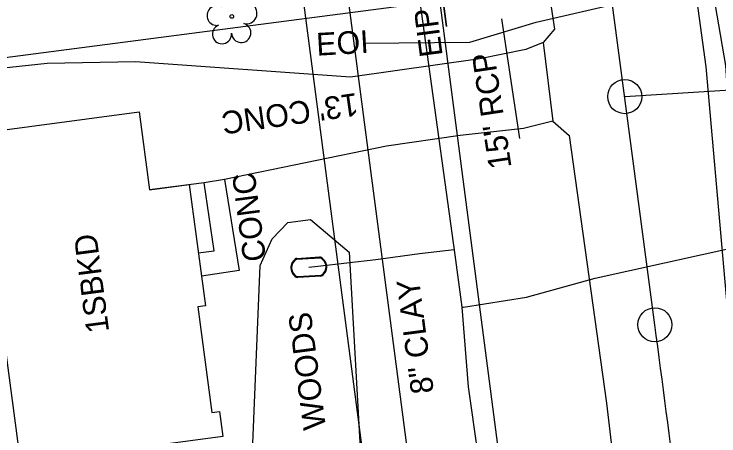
# Model space of a CAD drawing. Extents: x 2364404 to 2371833, y 798876 to 809754.
# Drawn here: x 2368518.4 to 2368642.4, y 806020.1 to 806094.4 of the extents above; entities that cross this region are included whole.
import ezdxf

# ---------------------------------------------------------------- set-up
doc = ezdxf.new("R2010")
doc.units = 0
for name, color, linetype in [('Exist Building', 7, 'Continuous'), ('Exist Building Text', 7, 'Continuous'), ('Exist Horizontal Alignment Point', 7, 'Continuous'), ('Exist Other Culture Area Outline', 7, 'Continuous'), ('Exist Other Culture Area Outline Text', 7, 'Continuous'), ('Exist Property Iron Pin Text', 7, 'Continuous'), ('Exist Property Line', 7, 'Continuous'), ('Exist Right of Way Easement Line', 7, 'Continuous'), ('Exist Right of Way Line', 7, 'Continuous'), ('Exist Roads EOP', 7, 'Continuous'), ('Exist Roads EOP Other', 7, 'Continuous'), ('Exist Roads EOP Other Text', 7, 'Continuous'), ('Exist Structure Minor Pipes RCP 15 Inch', 7, 'Continuous'), ('Exist Structure Minor Pipes RCP 15 Inch Text', 7, 'Continuous'), ('Exist Utilities Gas UG Line SUE LOS B', 7, 'Continuous'), ('Exist Utilities Other Unknown UG SUE LOS B', 7, 'Continuous'), ('Exist Utilities Other Unknown UG SUE LOS B Text', 7, 'Continuous'), ('Exist Utilities Power Joint Use Telephone CELL', 7, 'Continuous'), ('Exist Utilities Sanitary Sewer UG Line', 7, 'Continuous'), ('Exist Utilities Sanitary Sewer UG Line Text', 7, 'Continuous'), ('Exist Utilities Telephone UG FO SUE LOS B', 7, 'Continuous'), ('Exist Utilities Water Meter CELL', 7, 'Continuous'), ('Exist Utilities Water UG Line SUE LOS B', 7, 'Continuous'), ('Exist Vegetation Tree CELL', 7, 'Continuous'), ('Exist Vegetation Woods Line', 7, 'Continuous'), ('Exist Vegetation Woods Line Text', 7, 'Continuous'), ('Prop Horizontal Alignment', 7, 'Continuous')]:
    doc.layers.add(name, color=color, linetype=linetype)

msp = doc.modelspace()

# ---------------------------------------------------------------- linework, layer by layer
at = {"layer": 'Exist Building'}
msp.add_lwpolyline([(2368519.57, 806015.29), (2368511.84, 806073.4), (2368540.43, 806077.21), (2368542.26, 806063.45), (2368549.23, 806064.38), (2368552.07, 806043.05), (2368550.75, 806042.88), (2368553.23, 806024.26), (2368554.57, 806024.43), (2368555.16, 806020.02)], close=True, dxfattribs=at)
at = {"layer": 'Exist Horizontal Alignment Point'}
for centre in [(2368625.87, 806079.87), (2368631.17, 806039.71)]:
    msp.add_circle(centre, 3, dxfattribs=at)
at = {"layer": 'Exist Other Culture Area Outline'}
for points in [[(2368550.83, 806052.37), (2368553.59, 806052.72), (2368551.87, 806064.72)], [(2368555.42, 806065.29), (2368558.01, 806049.26), (2368551.38, 806048.26)]]:
    msp.add_lwpolyline(points, dxfattribs=at)
at = {"layer": 'Exist Property Line'}
msp.add_line((2368593.35, 806096.68), (2368428.98, 806075.21), dxfattribs=at)
at = {"layer": 'Exist Right of Way Easement Line'}
msp.add_line((2368631.3, 805622.61), (2368519.57, 806478.09), dxfattribs=at)
at = {"layer": 'Exist Right of Way Line'}
msp.add_line((2368614.63, 805933.13), (2368545.92, 806461.27), dxfattribs=at)
at = {"layer": 'Exist Roads EOP'}
msp.add_lwpolyline([(2368611.24, 806106.9), (2368613.5, 806091.72), (2368611.49, 806089.42), (2368613.21, 806075.57), (2368616.1, 806073.02), (2368622.68, 806025.93), (2368625.21, 806004.42), (2368622.84, 806001.72), (2368624.55, 805986.57), (2368627.6, 805984.67), (2368628.4, 805979.89), (2368634.44, 805933.45), (2368636.84, 805914.49), (2368635.02, 805913.46), (2368636.96, 805898.7), (2368639.31, 805896.76), (2368640.62, 805887.1)], dxfattribs=at)
at = {"layer": 'Exist Roads EOP Other'}
for points in [[(2368611.49, 806089.42), (2368608.48, 806088.16), (2368600.38, 806086.51), (2368577.64, 806083.3), (2368539.77, 806085.99), (2368524.24, 806085.72), (2368512.7, 806084.45)], [(2368613.21, 806075.57), (2368608.03, 806074.24), (2368596.91, 806073), (2368583.96, 806071.13), (2368555.42, 806065.29), (2368551.87, 806064.72), (2368542.26, 806063.48)]]:
    msp.add_lwpolyline(points, dxfattribs=at)
at = {"layer": 'Exist Structure Minor Pipes RCP 15 Inch'}
msp.add_line((2368607.43, 806072.5), (2368604.26, 806093.57), dxfattribs=at)
at = {"layer": 'Exist Utilities Gas UG Line SUE LOS B'}
msp.add_lwpolyline([(2368676.69, 805789.14), (2368669.79, 805838.73), (2368663.97, 805886.99), (2368658.29, 805927.58), (2368657.58, 805936.61), (2368651.06, 805985.63), (2368644.69, 806034.65), (2368640.22, 806085.11), (2368636.09, 806115.17), (2368636, 806117.61)], dxfattribs=at)
at = {"layer": 'Exist Utilities Other Unknown UG SUE LOS B'}
msp.add_lwpolyline([(2368579.92, 806089.26), (2368598.62, 806089.44), (2368610.26, 806092.96), (2368643.66, 806100.72), (2368657.42, 806099.84), (2368683.97, 806103.07), (2368736.22, 806108.62), (2368789.28, 806112.85), (2368844.6, 806118.3), (2368865.96, 806121.18), (2368872.36, 806126)], dxfattribs=at)
at = {"layer": 'Exist Utilities Power Joint Use Telephone CELL'}
msp.add_lwpolyline([(2368593.06, 806103.44), (2368594.53, 806092.2), (2368593.83, 806097.56), (2368599.42, 806098.31)], dxfattribs=at)
at = {"layer": 'Exist Utilities Sanitary Sewer UG Line'}
msp.add_line((2368565.44, 806186.73), (2368604.1, 805891.33), dxfattribs=at)
at = {"layer": 'Exist Utilities Telephone UG FO SUE LOS B'}
msp.add_lwpolyline([(2368679.23, 805789.16), (2368672.39, 805838.94), (2368666.32, 805886.94), (2368660.23, 805937.36), (2368653.43, 805985.89), (2368647.01, 806035.09), (2368643.66, 806085.34), (2368638.18, 806117.45), (2368626.73, 806183.23), (2368619.54, 806232.74), (2368612.29, 806288.8), (2368607.86, 806333.45), (2368599.32, 806397.89), (2368588.91, 806479.4), (2368582.51, 806528.6), (2368569.12, 806627.2), (2368562.57, 806675.96), (2368557.66, 806726.62)], dxfattribs=at)
at = {"layer": 'Exist Utilities Water Meter CELL'}
msp.add_line((2368570.27, 806049.83), (2368570.27, 806049.83), dxfattribs=at)
for points in [[(2368568.14, 806051.4), (2368572.2, 806051.65)], [(2368568.15, 806051.26), (2368572.21, 806051.51)], [(2368572.4, 806048.4), (2368568.31, 806048.14)], [(2368572.41, 806048.26), (2368568.32, 806048.01)]]:
    msp.add_lwpolyline(points, dxfattribs=at)
for centre, radius, start, end in [((2368568.97, 806049.74), 1.86, 116.6964, 249.4978), ((2368568.98, 806049.74), 1.73, 118.8193, 247.3007), ((2368571.57, 806049.91), 1.86, 297.1667, 69.8267), ((2368571.58, 806049.91), 1.73, 298.6455, 68.3912)]:
    msp.add_arc(centre, radius, start, end, dxfattribs=at)
at = {"layer": 'Exist Utilities Water UG Line SUE LOS B'}
for points in [[(2368631.72, 805783.82), (2368624.33, 805834.24), (2368618.81, 805868.01), (2368617.34, 805884), (2368613.11, 805914.24), (2368610.45, 805929.48), (2368606.89, 805961.48), (2368604.95, 805983.77), (2368601.7, 806005.27), (2368598.38, 806028.8), (2368597.25, 806042.82), (2368596.01, 806051.99), (2368591.16, 806087.23), (2368586.61, 806120.34)], [(2368597.25, 806042.82), (2368597.5, 806042.82), (2368608.56, 806044.55), (2368620.68, 806047.89), (2368651.71, 806054.76), (2368659.43, 806057.68), (2368665.93, 806060.97), (2368667.2, 806061.33), (2368687.34, 806065.72), (2368736.41, 806072.45), (2368801.08, 806074.97), (2368846.62, 806079.16), (2368895.02, 806082.16)], [(2368570.27, 806049.83), (2368571.84, 806050.05), (2368582.08, 806051.19), (2368589.77, 806052.23), (2368595.88, 806052.93)]]:
    msp.add_lwpolyline(points, dxfattribs=at)
at = {"layer": 'Exist Vegetation Tree CELL'}
msp.add_line((2368556.71, 806093.99), (2368556.71, 806093.99), dxfattribs=at)
msp.add_circle((2368556.71, 806093.99), 0.326, dxfattribs=at)
for centre, radius, start, end in [((2368559.26, 806094.57), 1.9, 257.1011, 134.1999), ((2368554.1, 806094.14), 1.73, 62.6636, 279.3457), ((2368558.38, 806091.09), 1.7, 181.2822, 74.56), ((2368555, 806090.87), 1.69, 111.5671, 6.231)]:
    msp.add_arc(centre, radius, start, end, dxfattribs=at)
at = {"layer": 'Exist Vegetation Woods Line'}
for points in [[(2368482.92, 806051.64), (2368488.16, 806042.61), (2368491.1, 806036.83), (2368494.07, 806030.26), (2368497.82, 806023.43), (2368501.82, 806018.41), (2368506.26, 806013.95), (2368511.36, 806011.27), (2368514.71, 806010.86), (2368560.34, 806017.37), (2368561.74, 806050.14), (2368563.81, 806054.86), (2368566.56, 806057.73), (2368570.56, 806058.24), (2368577.35, 806052.49)], [(2368577.35, 806052.49), (2368579.55, 806013.77), (2368576.09, 806010.8), (2368570.66, 806008.76), (2368539.74, 806005.08), (2368501.24, 805999.83), (2368497.5, 806000.82), (2368487.5, 806013.72)]]:
    msp.add_lwpolyline(points, dxfattribs=at)
at = {"layer": 'Prop Horizontal Alignment'}
for p, q in [((2368631.17, 806039.71), (2368556.15, 806607.59)), ((2368625.87, 806079.87), (2368847.64, 806094.4))]:
    msp.add_line(p, q, dxfattribs=at)
msp.add_arc((2358717.33, 804729.9), 10000, 7.172685, 7.526261, dxfattribs=at)

# ---------------------------------------------------------------- texts
at = {"layer": 'Exist Building Text'}
msp.add_text('1SBKD', height=4, rotation=97.4798, dxfattribs=at).set_placement((2368535.15, 806038.53))
at = {"layer": 'Exist Other Culture Area Outline Text'}
msp.add_text('CONC', height=4, rotation=97.4798, dxfattribs=at).set_placement((2368562.77, 806051.1))
at = {"layer": 'Exist Property Iron Pin Text'}
msp.add_text('EIP', height=4, rotation=97.4798, dxfattribs=at).set_placement((2368593.84, 806087.11))
at = {"layer": 'Exist Roads EOP Other Text'}
msp.add_text("13' CONC", height=4, rotation=188.0534, dxfattribs=at).set_placement((2368578.66, 806080.54))
at = {"layer": 'Exist Structure Minor Pipes RCP 15 Inch Text'}
msp.add_text('15" RCP', height=4, rotation=98.5549, dxfattribs=at).set_placement((2368605.97, 806067.44))
at = {"layer": 'Exist Utilities Other Unknown UG SUE LOS B Text'}
msp.add_text('EOI', height=4, rotation=3.2597, dxfattribs=at).set_placement((2368571.7, 806087.07))
at = {"layer": 'Exist Utilities Sanitary Sewer UG Line Text'}
msp.add_text('8" CLAY', height=4, rotation=97.4556, dxfattribs=at).set_placement((2368592.29, 806027.81))
at = {"layer": 'Exist Vegetation Woods Line Text'}
msp.add_text('WOODS', height=4, rotation=97.4798, dxfattribs=at).set_placement((2368573.32, 806021.5))

doc.saveas('drawing.dxf')
